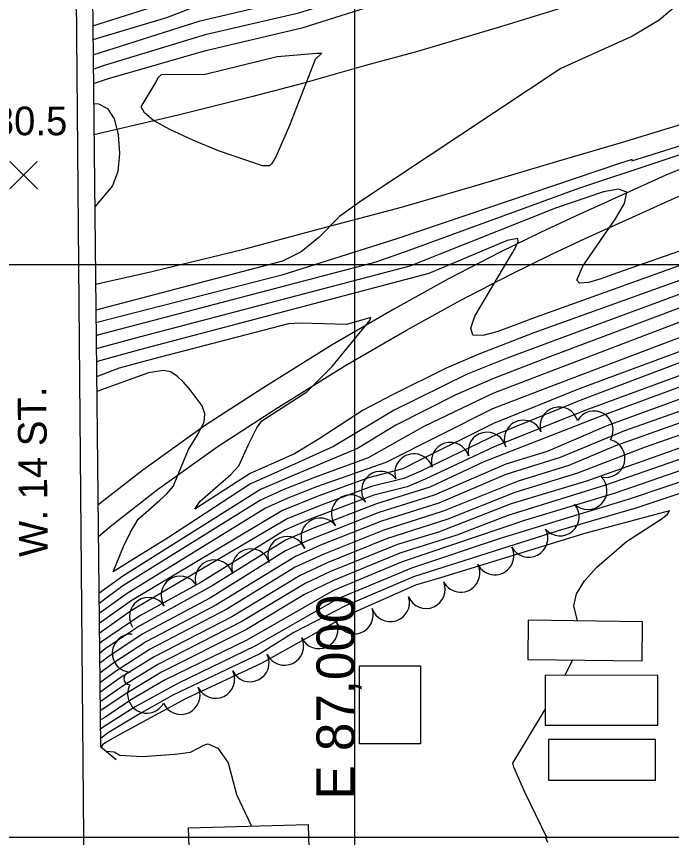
# Model space of a CAD drawing. Extents: x 79600 to 91800, y 75600 to 84400.
# Drawn here: x 86823 to 87165.8, y 80000 to 80429.8 of the extents above; entities that cross this region are included whole.
import ezdxf

# ---------------------------------------------------------------- set-up
doc = ezdxf.new("R2010")
doc.units = 0
for name, color, linetype in [('080-090$0$BLDG', 7, 'Continuous'), ('080-090$0$GRID', 7, 'Continuous'), ('080-090$0$INTER', 7, 'Continuous'), ('080-090$0$ROAD', 7, 'Continuous'), ('080-090$0$TI_BORDER', 7, 'Continuous'), ('084-090$0$BLDG', 7, 'Continuous'), ('084-090$0$BRIDGE', 7, 'Continuous'), ('084-090$0$GRID', 7, 'Continuous'), ('084-090$0$INDEX', 7, 'Continuous'), ('084-090$0$INTER', 7, 'Continuous'), ('084-090$0$INTERSTATE', 7, 'Continuous'), ('084-090$0$ROAD', 7, 'Continuous'), ('084-090$0$ROAD-NAME', 7, 'Continuous'), ('084-090$0$SPOTMARK', 7, 'Continuous'), ('084-090$0$SPOTS', 7, 'Continuous'), ('084-090$0$TREES', 7, 'Continuous'), ('084-090$0$WALL', 7, 'Continuous')]:
    doc.layers.add(name, color=color, linetype=linetype)

# ---------------------------------------------------------------- blocks, each defined once
blk = doc.blocks.new('084-090$0$SPOTX')
at = {"layer": '084-090$0$SPOTMARK'}
for p, q in [((-0.37, 0.358), (0.351, -0.358)), ((-0.012, 0), (0.347, 0.358)), ((-0.012, 0), (-0.37, -0.358))]:
    blk.add_line(p, q, dxfattribs=at)

msp = doc.modelspace()

# ---------------------------------------------------------------- linework, layer by layer
at = {"layer": '080-090$0$BLDG'}
msp.add_lwpolyline([(86975.8, 80000), (86976.8, 79975.53), (86914.06, 79974.05), (86913.24, 80000)], dxfattribs=at)
at = {"layer": '080-090$0$GRID'}
for p, q in [((90000, 80000), (85000, 80000)), ((87000, 80000), (87000, 76000))]:
    msp.add_line(p, q, dxfattribs=at)
at = {"layer": '080-090$0$INTER'}
msp.add_line((87099.79, 80000), (87100.83, 79997.57), dxfattribs=at)
at = {"layer": '080-090$0$ROAD'}
msp.add_line((86859.86, 79906.65), (86858.37, 80000), dxfattribs=at)
at = {"layer": '080-090$0$TI_BORDER'}
msp.add_lwpolyline([(84700, 80300), (91700, 80300), (91700, 75700), (84700, 75700)], close=True, dxfattribs=at)
at = {"layer": '084-090$0$BLDG'}
for points in [[(87090.54, 80093.25), (87150.33, 80092.45), (87150.6, 80112.98), (87090.82, 80113.79)], [(87034.5, 80089.85), (87034.48, 80049.11), (87002.58, 80049.09), (87002.58, 80089.85)], [(87099.68, 80058.84), (87158.64, 80058.84), (87158.58, 80084.9), (87099.68, 80084.98)], [(87101.45, 80030.04), (87157.31, 80030.04), (87157.31, 80051.31), (87101.45, 80051.31)]]:
    msp.add_lwpolyline(points, close=True, dxfattribs=at)
msp.add_lwpolyline([(86913.24, 80000), (86913.1, 80005.06), (86975.61, 80006.77), (86975.8, 80000)], dxfattribs=at)
at = {"layer": '084-090$0$BRIDGE'}
msp.add_lwpolyline([(86868.18, 80560.96), (86861.58, 80555.6), (86867.06, 80047.62), (86875.28, 80040.89)], dxfattribs=at)
at = {"layer": '084-090$0$GRID'}
for p, q in [((87000, 84000), (87000, 80000)), ((90000, 80000), (85000, 80000))]:
    msp.add_line(p, q, dxfattribs=at)
at = {"layer": '084-090$0$INDEX'}
for points in [[(86863.15, 80409.72), (86919.1, 80427.54), (86971.3, 80439.84), (87076.61, 80473.1), (87103.8, 80481.53), (87189.71, 80501.1), (87196.97, 80502.51), (87254.68, 80523.58), (87290.32, 80536.87), (87307.01, 80543.3), (87313.22, 80547.24), (87316.64, 80551.97), (87315.6, 80557.27), (87311.11, 80562.77), (87298.52, 80572.83), (87293.97, 80577.02), (87293.04, 80580.68), (87296.79, 80583.84), (87352.72, 80601.42), (87383.47, 80609.83)], [(87385.39, 80376.42), (87380, 80374.53), (87284.16, 80347.05), (87258.75, 80340.52), (87238.6, 80335.57), (87227.88, 80332.32), (87218.71, 80329.84), (87209.01, 80328.25), (87202.46, 80329.61), (87201.72, 80335.24), (87205.36, 80343.71), (87216.29, 80360.89), (87219.72, 80366.89), (87219.83, 80370.35), (87215.8, 80370.99), (87197.48, 80366.33), (87117.6, 80339.97), (87028.42, 80307.23), (87011.11, 80301.18), (86866.11, 80263.1), (86864.74, 80262.6)], [(87385.68, 80340.47), (87361.11, 80332.1), (87337.86, 80326.66), (87287.38, 80311.26), (87259.91, 80304.5), (87221.86, 80291.71), (87189.1, 80282.91), (87174.85, 80279.05), (87101.11, 80251.3), (87072.56, 80240.29), (87052.93, 80231.68), (87021.48, 80215.84), (87001.45, 80203.57), (86967.88, 80189.47), (86950.67, 80182.1), (86878.71, 80136.81), (86866.19, 80127.81)], [(87304.7, 80257.55), (87151.93, 80204.36), (87116.65, 80190.67), (87083.71, 80180.56), (87048.67, 80166.62), (87016.58, 80156.39), (86985.58, 80143.78), (86971.5, 80137.25), (86935.81, 80115.49), (86895.05, 80094.61), (86877.38, 80083.56), (86866.75, 80075.98)], [(87192.03, 80249.83), (87120.93, 80223.72), (87073.28, 80204.7), (87036.92, 80187.61), (87027.39, 80183.53), (87010.11, 80179.22), (86977.03, 80166.74), (86963.9, 80161.09), (86919.11, 80133.41), (86887.56, 80116), (86867.56, 80102.51), (86866.48, 80101.64)], [(87263.4, 80157.19), (87263.29, 80169.02), (87263.84, 80181.65), (87265.07, 80190.4), (87267.16, 80195.91), (87270.3, 80199.64), (87290.74, 80211.76), (87293.97, 80214.34), (87294.83, 80216.79), (87294.94, 80218.36), (87294.83, 80219.88), (87294.38, 80220.94), (87278.06, 80217.05), (87206.78, 80192.26), (87147.63, 80172.51), (87106.41, 80160.54), (87030.79, 80136.54), (86995.19, 80121.25), (86968.24, 80107.31), (86950.43, 80096.23), (86904.84, 80074.46), (86887.2, 80064.62), (86870.67, 80054.66), (86867.02, 80051.7)]]:
    msp.add_lwpolyline(points, dxfattribs=at)
at = {"layer": '084-090$0$INTER'}
msp.add_line((87110.18, 80084.97), (87113.93, 80092.94), dxfattribs=at)
for points in [[(86863.23, 80402.24), (86868.55, 80404.02), (86922.44, 80420.48), (86970.71, 80431.59), (87090.98, 80468.76), (87109.21, 80474.15), (87187.64, 80491.88), (87208.94, 80497.55), (87271.87, 80519.71), (87303.78, 80528.83), (87371.71, 80556.06), (87377.63, 80558.62), (87380.11, 80559.98), (87382.03, 80561.51), (87382.89, 80563.18), (87380.57, 80566.78), (87363.11, 80575.78), (87352.74, 80581.27), (87348.04, 80584.68), (87344.91, 80588.27), (87344.6, 80591.65), (87347.74, 80594.53), (87383.51, 80605.64)], [(86863.07, 80417.58), (86863.26, 80417.65), (86901.7, 80429.24), (86920.19, 80436.35), (86969.24, 80447.52), (87078, 80482.44), (87110.49, 80492.2), (87175.93, 80507.67), (87189.73, 80511.01), (87239.06, 80527.95), (87248.32, 80531.09), (87255.18, 80533.64), (87266.1, 80538.97), (87269.01, 80542.35), (87267.93, 80546.01), (87256.98, 80554.77), (87249.82, 80560.17), (87244.47, 80565.8), (87243.63, 80571.04), (87248.93, 80575.37), (87305.4, 80591.58)], [(86862.99, 80424.81), (86897.69, 80435.81), (86919.07, 80444.28), (86967.17, 80455.2), (86990.59, 80461.72), (87037.14, 80477.87), (87084.75, 80493.59), (87167.49, 80515.17), (87190.94, 80522.15), (87209.64, 80528.34), (87212.39, 80529.64), (87213.91, 80531.21), (87213.3, 80532.99), (87190.87, 80545.05), (87181.68, 80550.48), (87179.02, 80553.86), (87177.95, 80557.28), (87178.44, 80560.21), (87180.29, 80562.27), (87249.09, 80581)], [(86863.32, 80394.63), (86871.2, 80397.21), (86922.2, 80412.02), (86973.02, 80423.94), (87021.75, 80439.44)], [(87170.51, 80437.17), (87159.3, 80427.87), (87145.32, 80419.39), (87107.85, 80402.49), (87003.81, 80333.4), (86991.99, 80324.98), (86981.23, 80314.04), (86972.02, 80306.54), (86962.25, 80301.68), (86864.59, 80276.1)], [(86863.43, 80384.24), (86865.9, 80384.09), (86870.67, 80381.56), (86874.16, 80376.24), (86876.35, 80367.92), (86877.05, 80358.09), (86876.06, 80348.65), (86873.32, 80341.08), (86864.01, 80330.13)], [(87385.45, 80369.53), (87287.7, 80340.66), (87241.66, 80328.96), (87186.84, 80312.83), (87137.59, 80295.55), (87128.35, 80292.26), (87122.26, 80290.52), (87117.69, 80290.1), (87116.18, 80291.8), (87119.36, 80299.1), (87130.12, 80314.85), (87136.1, 80323.36), (87141.12, 80331.85), (87142.36, 80337.79), (87137.99, 80339.41), (87130.16, 80337.96), (87105.14, 80329.49), (87044.57, 80305.29), (87028.92, 80299.11), (86884.73, 80261.18), (86864.81, 80255.8)], [(87385.51, 80362.17), (87384.1, 80361.63), (87291.24, 80334.26), (87244.72, 80322.36), (87183.7, 80304.25), (87122.11, 80282.13), (87094.41, 80272.23), (87081.48, 80267.37), (87074.46, 80264.76), (87067.01, 80262.7), (87061.78, 80262.95), (87060.71, 80266.7), (87062.84, 80272.87), (87080.74, 80302.97), (87082.49, 80306), (87084.35, 80309.17), (87085.62, 80311.93), (87085.43, 80313.56), (87079.85, 80312.56), (87038.81, 80295.16), (86887.38, 80255.24), (86866.07, 80249.29), (86864.89, 80248.83)], [(87145.14, 80354.85), (87138.61, 80352.84), (87022.65, 80313.58), (86961.89, 80294.44), (86864.67, 80269.4)], [(87385.75, 80332.67), (87371, 80326.66), (87340.46, 80320.17), (87270.65, 80300.76), (87255.38, 80296.77), (87228.52, 80286.53), (87215.46, 80281.65), (87190.9, 80275.8), (87177, 80272.32), (87095.41, 80241.33), (87072.37, 80232.34), (87036.26, 80215.13), (87007.08, 80198.84), (86978.92, 80188.44), (86962.89, 80182.13), (86950.75, 80176.68), (86878.7, 80131.69), (86866.25, 80122.5)], [(87385.82, 80323.29), (87380.89, 80321.21), (87372.74, 80318.44), (87350.14, 80315.01), (87263.78, 80293.11), (87223.28, 80277.99), (87183.5, 80266.71), (87108.57, 80238.41), (87072.18, 80224.4), (87016.35, 80196.27), (86980.08, 80183.64), (86965.06, 80177.73), (86953.37, 80172.47), (86880.92, 80127.77), (86866.31, 80117.23)], [(87185.5, 80297.14), (87093.65, 80264.2), (87064.96, 80253.03), (87047.91, 80245.69), (87019.8, 80231.64), (87004.44, 80223.78), (86981.39, 80208.71), (86968.44, 80200.87), (86945.37, 80190.5), (86922.8, 80176.02), (86916.36, 80171.83), (86919.22, 80176.12), (86935.15, 80189.99), (86939.4, 80194.64), (86944.45, 80205.78), (86948.75, 80214.54), (86951.43, 80218.1), (86975.01, 80233.32), (86988.22, 80246.49), (86999.85, 80260.94), (87005.56, 80267.59), (87007.91, 80270.55), (87008.42, 80272.24), (86995.65, 80268.55), (86971.6, 80269.21), (86965.32, 80268.84), (86894.28, 80250.34), (86876.75, 80245.6), (86864.97, 80241.15)], [(87179.97, 80288.04), (87108.41, 80261.64), (87079.77, 80250.99), (87058.83, 80242.54), (87020.64, 80223.74), (86988.9, 80204.62), (86957.7, 80190.63), (86945.5, 80185.12), (86902.63, 80157.03), (86883.49, 80145.19), (86873.59, 80139.05), (86879.14, 80152.27), (86882.79, 80159.83), (86886.77, 80166.58), (86898.14, 80176.62), (86901.72, 80179.83), (86905.01, 80183.81), (86912.99, 80203.16), (86917.6, 80210.48), (86921.31, 80217.5), (86921.69, 80221.73), (86920.22, 80226.01), (86913.92, 80234.38), (86910.48, 80238.28), (86907.07, 80241.54), (86903.57, 80243.69), (86899.95, 80244.44), (86892.1, 80243.22), (86865.06, 80233.42)], [(87190.07, 80261.76), (87117.49, 80234.85), (87072.64, 80216.74), (87033.02, 80197), (87025.23, 80193.05), (87007.25, 80188.29), (86981.24, 80178.84), (86962.28, 80171.17), (86883.13, 80123.84), (86866.37, 80112.02)], [(87181.52, 80252.76), (87119.21, 80229.29), (87075, 80211.24), (87034.56, 80191.81), (87025.79, 80187.85), (87008.82, 80183.79), (86982.41, 80174.04), (86964.77, 80166.91), (86883.29, 80118.79), (86866.42, 80106.89)], [(87306.85, 80252.46), (87121.21, 80186.53), (87081.92, 80174.6), (87043.9, 80159.83), (87022.37, 80153.42), (86987.29, 80139.19), (86974.04, 80132.99), (86940.98, 80113.06), (86897, 80090.58), (86879.34, 80079.77), (86866.81, 80071.08)], [(87185.48, 80241.46), (87130.12, 80221.01), (87067.66, 80196.73), (87039.27, 80183.41), (87011.41, 80174.65), (86978.74, 80162.15), (86963.88, 80155.6), (86925.42, 80131.69), (86887.21, 80110.73), (86869.52, 80098.72), (86866.53, 80096.37)], [(87291.93, 80000), (87292.1, 80011.73), (87292.99, 80026.81), (87294.49, 80036.04), (87302.35, 80058.16), (87304.57, 80064.76), (87310.22, 80094.69), (87311.92, 80107.54), (87314.81, 80201.25), (87315.65, 80233.02), (87315.78, 80239.3), (87315.15, 80241.44), (87313.82, 80242.34), (87205.93, 80204.26), (87135.84, 80180.12), (87089.37, 80166.06), (87024.86, 80144.39), (86988.98, 80129.3), (86943.6, 80103.34), (86900.92, 80082.52), (86883.27, 80072.2), (86869.22, 80062.93), (86866.91, 80061.43)], [(87279.75, 80236.04), (87131.28, 80184.38), (87080.14, 80168.64), (87053.38, 80158.22), (87023.61, 80148.9), (86989, 80134.6), (86973.69, 80127.18), (86943.34, 80108.85), (86898.96, 80086.55), (86881.3, 80075.98), (86866.86, 80066.28)], [(87187.46, 80235.81), (87131.99, 80215.57), (87100.65, 80202.14), (87079.08, 80195.39), (87041.62, 80179.21), (87012.7, 80170.09), (86975.94, 80155.72), (86963.87, 80150), (86924.6, 80125.53), (86889.17, 80106.7), (86871.48, 80094.93), (86866.59, 80091.16)], [(87194.98, 80231.93), (87141.16, 80212.81), (87107.54, 80198.95), (87079.15, 80189.96), (87043.97, 80175.01), (87013.99, 80165.52), (86982.16, 80152.96), (86969.13, 80147.17), (86927.34, 80121.6), (86891.13, 80102.67), (86873.45, 80091.14), (86866.65, 80086.06)], [(87300.07, 80229.73), (87143.66, 80177.06), (87076.56, 80156.71), (87029.69, 80141.05), (86991.16, 80124.9), (86948.07, 80100.44), (86907.49, 80080.71), (86885.23, 80068.41), (86868.34, 80057.81), (86866.96, 80056.7)], [(87191.42, 80224.51), (87136.44, 80205), (87112.1, 80194.81), (87085.5, 80186.53), (87046.32, 80170.82), (87015.29, 80160.96), (86983.87, 80148.37), (86968.96, 80141.5), (86933.21, 80119.54), (86893.09, 80098.64), (86875.41, 80087.35), (86866.7, 80080.97)], [(87116.51, 80113.44), (87114.69, 80121.23), (87116.05, 80127.53), (87120.25, 80134.38), (87126.63, 80141.54), (87142.17, 80154.89), (87160.38, 80166.64), (87163.46, 80169.18), (87164.7, 80170.95), (87120.94, 80159.39), (87044.96, 80135.99), (87031.9, 80132.03), (86996.35, 80116.45), (86951.39, 80091.2), (86911.92, 80072.86), (86876.72, 80053.71), (86869.88, 80049.81), (86868.12, 80048.59), (86867.47, 80047.28)], [(87100.55, 80000), (87089.11, 80023.7), (87083.32, 80036.8), (87082.69, 80039.03), (87099.68, 80067.05)], [(86870, 80045.21), (86874.1, 80044.93), (86877.13, 80043.17), (86888.85, 80042.43), (86905.94, 80043.57), (86914.12, 80044.71), (86921.49, 80048.52), (86923.3, 80049.15), (86928.5, 80046.72), (86933.88, 80039.19), (86938.18, 80022.57), (86946.01, 80005.96)]]:
    msp.add_lwpolyline(points, dxfattribs=at)
msp.add_lwpolyline([(86961.61, 80408.94), (86980.22, 80410.61), (86982.85, 80410.58), (86979.29, 80407.26), (86965.91, 80372.7), (86958.73, 80356.33), (86956.72, 80352.79), (86955.51, 80351.6), (86951.85, 80351.61), (86928.83, 80359.51), (86915.42, 80365), (86903.27, 80370.57), (86894.81, 80375.37), (86890.04, 80379.28), (86888.3, 80382.39), (86896, 80395.26), (86897.25, 80397.76), (86898.9, 80399.37), (86921.86, 80399.52), (86959.41, 80408.78)], close=True, dxfattribs=at)
at = {"layer": '084-090$0$INTERSTATE'}
for points in [[(87384.2, 80521.74), (87309.26, 80497.93), (87159.49, 80450.14), (87117.05, 80436.97), (87076.29, 80424.32), (87032.94, 80411.41), (87005.68, 80404.02), (86972.71, 80394.65), (86945.97, 80387.65), (86907.67, 80378.14), (86863.6, 80367.84)], [(86864.45, 80289.6), (86893.84, 80296.21), (86942.79, 80308.11), (86981.6, 80318.53), (87024.57, 80330.02), (87065.85, 80342.02), (87106.86, 80354.14), (87139.57, 80363.76), (87177.21, 80375.23), (87217.44, 80389.3), (87289.74, 80412.21), (87384.85, 80442.64)], [(87384.97, 80427.34), (87329.91, 80408.48), (87282.15, 80392.03), (87249.19, 80380.46), (87225.24, 80371.28), (87205.85, 80363.9), (87186.25, 80356.23), (87162.71, 80346.64), (87138.23, 80335.52), (87115.58, 80325.26), (87097.25, 80316.66), (87076.16, 80306.33), (87049.15, 80292.42), (87020.86, 80276.69), (86988.31, 80257.81), (86951.88, 80235.14), (86921.46, 80215.43), (86889.25, 80192.35), (86865.7, 80173.95)], [(86865.88, 80157.36), (86872.17, 80162.78), (86896.91, 80182.12), (86928.66, 80204.86), (86958.73, 80224.35), (86994.89, 80246.85), (87027.18, 80265.57), (87055.18, 80281.15), (87081.9, 80294.91), (87102.78, 80305.13), (87120.94, 80313.65), (87143.51, 80323.88), (87167.76, 80334.9), (87190.99, 80344.35), (87210.45, 80351.97), (87229.78, 80359.33), (87278.58, 80376.81), (87385.08, 80414)]]:
    msp.add_lwpolyline(points, dxfattribs=at)
at = {"layer": '084-090$0$ROAD'}
msp.add_line((86858.37, 80000), (86853.3, 80578.05), dxfattribs=at)
at = {"layer": '084-090$0$TREES'}
msp.add_line((86883.66, 80106.53), (86883.66, 80106.53), dxfattribs=at)
for centre, radius, start, end in [((87107, 80215.35), 10, 17.1481, 197.1481), ((87125.2, 80213.26), 10, 329.7405, 149.7405), ((87088.27, 80208.44), 10, 23.3416, 203.3416), ((87069.35, 80202.18), 10, 13.283, 193.283), ((87050.09, 80196.87), 10, 17.5392, 197.5392), ((87131.41, 80198.52), 10, 255.9467, 75.9467), ((87031.02, 80190.83), 10, 17.5892, 197.5892), ((87013.59, 80181.68), 10, 37.8366, 217.8366), ((87122.01, 80181.65), 10, 225.7975, 45.7975), ((86997.81, 80169.38), 10, 38.0269, 218.0269), ((87107.47, 80167.94), 10, 220.8237, 40.8237), ((86981.92, 80157.25), 10, 36.7006, 216.7006), ((87091.06, 80156.74), 10, 207.8105, 27.8105), ((86964.6, 80147.59), 10, 21.58, 201.58), ((86945.72, 80141.05), 10, 16.6697, 196.6697), ((87073.31, 80147.52), 10, 207.1229, 27.1229), ((86926.56, 80135.31), 10, 16.6697, 196.6697), ((87055.49, 80138.44), 10, 206.8868, 26.8868), ((86908.69, 80126.85), 10, 34.0104, 214.0104), ((87037.39, 80129.95), 10, 203.3207, 23.3207), ((86892.12, 80115.66), 10, 34.0104, 214.0104), ((87018.67, 80122.98), 10, 197.5352, 17.5352), ((86999.71, 80116.63), 10, 199.5359, 19.5359), ((86981.29, 80108.91), 10, 205.9045, 25.9045), ((86883.21, 80096.54), 10, 87.3793, 267.3793), ((86963.29, 80100.2), 10, 205.7665, 25.7665), ((86945.26, 80091.54), 10, 205.5125, 25.5125), ((86882.6, 80083.24), 3.31, 87.3793, 267.3793), ((86927.21, 80082.93), 10, 205.5125, 25.5125), ((86891.22, 80075.13), 10, 151.2813, 331.2813), ((86909.09, 80074.47), 10, 204.51, 24.51)]:
    msp.add_arc(centre, radius, start, end, dxfattribs=at)
at = {"layer": '084-090$0$WALL'}
msp.add_lwpolyline([(87144.94, 80354.17), (87256.43, 80389.07), (87344.16, 80418.54)], dxfattribs=at)

# ---------------------------------------------------------------- block references
at = {"layer": '084-090$0$SPOTS', "xscale": 20, "yscale": 20}
msp.add_blockref('084-090$0$SPOTX', (86827.04, 80346.69), dxfattribs=at)

# ---------------------------------------------------------------- texts
at = {"layer": '080-090$0$GRID'}
msp.add_text('E 87,000', height=20, rotation=90, dxfattribs=at).set_placement((87000, 80020))
at = {"layer": '084-090$0$ROAD-NAME'}
msp.add_text('W. 14 ST.', height=15, rotation=90.5456, dxfattribs=at).set_placement((86839.49, 80146.98))
at = {"layer": '084-090$0$SPOTS'}
msp.add_text('680.5', height=15, dxfattribs=at).set_placement((86799.49, 80367.59))

doc.saveas('drawing.dxf')
